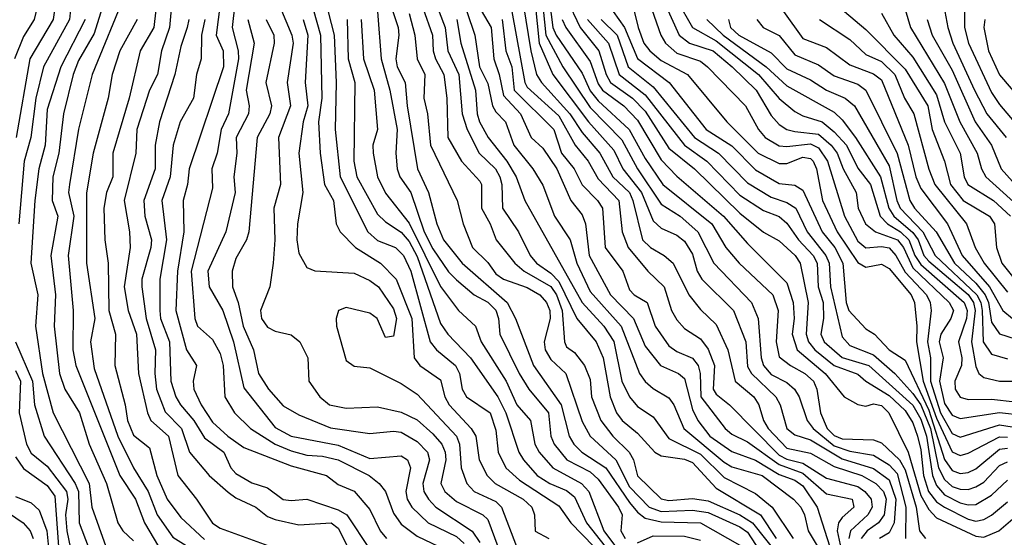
# Model space of a CAD drawing. Header units: metres. Extents: x -51132 to -49532, y -231222 to -229437.
# Tile 581 of 656: x -49849 to -49786, y -230152 to -230119. Entities that reach past the tile are written whole.
import ezdxf

# ---------------------------------------------------------------- set-up
doc = ezdxf.new("R2010")
doc.units = ezdxf.units.M
for name, color, linetype in [('CONTOUR_HALF', 8, 'Continuous'), ('CONTOUR_INDEX', 1, 'Continuous'), ('CONTOUR_INTER', 3, 'Continuous')]:
    doc.layers.add(name, color=color, linetype=linetype)

msp = doc.modelspace()

# ---------------------------------------------------------------- linework, layer by layer
at = {"layer": 'CONTOUR_HALF'}
for points, elevation in [([(-49849.825, -230085.759), (-49848.605, -230087.759), (-49847.328, -230088.759), (-49847.012, -230089.259), (-49846.776, -230090.259), (-49846.717, -230091.759), (-49847.041, -230096.259), (-49847.455, -230098.259), (-49847.394, -230099.759), (-49847.668, -230101.759), (-49847.503, -230103.259), (-49847.648, -230105.759), (-49847.491, -230106.759), (-49846.948, -230108.259), (-49846.857, -230109.259), (-49846.396, -230111.259), (-49846.311, -230112.759), (-49845.809, -230115.259), (-49845.859, -230115.759), (-49846.486, -230117.259), (-49846.7, -230118.759), (-49848.18, -230121.259), (-49849.048, -230126.259)], 68.5), ([(-49839.948, -230116.259), (-49840.297, -230119.259), (-49841.16, -230120.759), (-49841.869, -230123.759), (-49842.891, -230127.259), (-49842.91, -230128.759), (-49843.299, -230129.759), (-49843.479, -230130.759), (-49843.406, -230132.759), (-49843.203, -230134.259), (-49843.166, -230137.259), (-49842.729, -230138.759), (-49842.78, -230140.759), (-49842.119, -230143.259), (-49841.976, -230144.259), (-49841.58, -230145.192), (-49840.58, -230145.993), (-49840.097, -230147.759), (-49839.456, -230149.259), (-49838.58, -230150.41), (-49837.08, -230151.813)], 65.5), ([(-49822.928, -230116.259), (-49821.787, -230119.259), (-49821.615, -230120.759), (-49820.925, -230122.259), (-49820.708, -230124.759), (-49820.403, -230125.759), (-49819.622, -230127.259), (-49818.603, -230128.259), (-49818.319, -230128.759), (-49818.184, -230129.259), (-49818.151, -230130.759), (-49817.14, -230132.259), (-49816.387, -230133.759), (-49815.996, -230134.259), (-49815.08, -230134.896), (-49814.58, -230135.415), (-49813.434, -230137.759), (-49812.205, -230139.259), (-49811.765, -230140.259), (-49811.314, -230142.759), (-49810.91, -230143.759), (-49810.544, -230144.259), (-49809.58, -230145.056), (-49808.471, -230146.259), (-49808.08, -230146.506), (-49806.58, -230146.706), (-49806.08, -230146.926), (-49804.58, -230148.55), (-49801.754, -230150.259), (-49800.757, -230151.759)], 56.5), ([(-49842.08, -230117.013), (-49844.206, -230122.259), (-49845.08, -230125.723), (-49845.648, -230129.259), (-49845.714, -230129.759), (-49845.388, -230131.259), (-49845.734, -230133.759), (-49845.429, -230137.259), (-49845.434, -230139.759), (-49845.244, -230140.759), (-49842.461, -230147.759), (-49841.459, -230149.259), (-49840.882, -230150.759), (-49840.011, -230152.259)], 66.5), ([(-49836.082, -230117.759), (-49836.336, -230119.759), (-49835.885, -230120.759), (-49835.863, -230121.759), (-49838.046, -230128.259), (-49838.15, -230129.259), (-49838.429, -230130.259), (-49838.396, -230132.259), (-49838.801, -230134.759), (-49838.898, -230137.259), (-49838.216, -230139.759), (-49837.582, -230140.759), (-49837.803, -230141.759), (-49837.755, -230142.259), (-49837.3, -230143.259), (-49836.58, -230144.364), (-49835.602, -230145.259), (-49834.58, -230145.965), (-49831.58, -230147.146), (-49829.33, -230147.759), (-49828.58, -230148.324), (-49827.58, -230148.752), (-49826.58, -230149.907), (-49825.917, -230151.259), (-49825.519, -230151.759)], 63.5), ([(-49832.572, -230117.259), (-49831.524, -230119.759), (-49831.445, -230120.259), (-49831.838, -230122.759), (-49831.625, -230124.259), (-49832.376, -230126.259), (-49832.248, -230129.259), (-49832.68, -230130.759), (-49832.614, -230132.759), (-49832.72, -230134.259), (-49832.926, -230135.759), (-49833.512, -230137.259), (-49833.466, -230137.759), (-49833.08, -230138.321), (-49832.58, -230138.569), (-49831.58, -230138.81), (-49831.028, -230139.259), (-49830.509, -230140.259), (-49830.442, -230141.759), (-49829.761, -230142.759), (-49829.132, -230143.259), (-49828.08, -230143.478), (-49826.08, -230143.388), (-49824.58, -230143.722), (-49823.58, -230144.207), (-49822.58, -230145.092), (-49822.012, -230145.759), (-49821.784, -230146.259), (-49821.749, -230146.759), (-49822.068, -230148.259), (-49821.804, -230148.759), (-49821.08, -230149.403), (-49819.405, -230150.259), (-49819.08, -230150.544), (-49818.443, -230152.259)], 61.5), ([(-49830.411, -230117.259), (-49829.713, -230119.759), (-49829.62, -230123.759), (-49829.842, -230125.259), (-49829.724, -230127.259), (-49829.454, -230129.259), (-49828.888, -230130.259), (-49828.717, -230131.759), (-49828.464, -230132.259), (-49827.493, -230133.259), (-49825.907, -230134.259), (-49824.908, -230135.259), (-49823.911, -230137.759), (-49823.761, -230140.259), (-49823.409, -230140.759), (-49822.08, -230141.665), (-49821.814, -230142.759), (-49821.543, -230143.259), (-49820.131, -230144.759), (-49819.838, -230145.259), (-49819.636, -230146.759), (-49819.126, -230147.759), (-49818.62, -230148.259), (-49816.841, -230149.259), (-49816.285, -230149.759), (-49816.119, -230150.259), (-49816.08, -230151.282), (-49815.197, -230151.759)], 60.5), ([(-49816.837, -230117.759), (-49816.361, -230120.759), (-49815.986, -230122.259), (-49815.681, -230122.759), (-49813.874, -230124.759), (-49813.08, -230125.94), (-49811.971, -230127.259), (-49811.139, -230128.759), (-49810.088, -230129.759), (-49809.865, -230130.259), (-49809.262, -230132.759), (-49808.757, -230133.259), (-49807.873, -230133.759), (-49807.32, -230134.259), (-49806.313, -230136.259), (-49805.58, -230137.197), (-49804.58, -230138.143), (-49803.839, -230139.759), (-49803.377, -230141.759), (-49802.183, -230142.759), (-49801.861, -230143.259), (-49801.568, -230144.259), (-49801.266, -230144.759), (-49800.08, -230146.018), (-49798.58, -230146.336), (-49797.08, -230147.184), (-49795.326, -230147.759), (-49794.442, -230148.259), (-49793.944, -230148.759), (-49793.775, -230149.259), (-49793.908, -230150.259), (-49794.26, -230150.759), (-49794.99, -230151.259), (-49795.364, -230151.759)], 53.5), ([(-49815.643, -230117.259), (-49815.408, -230119.759), (-49814.326, -230121.759), (-49812.58, -230124.358), (-49810.58, -230126.413), (-49809.568, -230128.259), (-49808.08, -230130.508), (-49806.862, -230131.259), (-49805.749, -230132.259), (-49804.735, -230134.259), (-49802.33, -230136.759), (-49801.912, -230137.759), (-49801.716, -230140.259), (-49801.573, -230140.759), (-49801.08, -230141.334), (-49800.08, -230141.845), (-49799.598, -230142.259), (-49799.313, -230142.759), (-49798.802, -230144.259), (-49798.414, -230144.759), (-49797.08, -230145.856), (-49796.08, -230146.211), (-49794.58, -230146.466), (-49793.58, -230147.075), (-49793.08, -230147.625), (-49792.521, -230149.759), (-49792.549, -230151.759)], 52.5), ([(-49808.97, -230117.259), (-49808.096, -230119.759), (-49807.793, -230120.259), (-49807.08, -230120.91), (-49805.58, -230121.4), (-49805.12, -230121.759), (-49802.718, -230124.259), (-49801.885, -230125.759), (-49801.464, -230126.259), (-49800.58, -230126.786), (-49800.08, -230126.842), (-49798.58, -230126.662), (-49798.08, -230126.909), (-49797.514, -230127.759), (-49796.422, -230131.259), (-49795.58, -230132.853), (-49795.08, -230133.284), (-49794.08, -230133.195), (-49793.58, -230133.282), (-49793.161, -230133.759), (-49792.58, -230134.833), (-49791.223, -230136.259), (-49790.977, -230136.759), (-49790.92, -230137.259), (-49791.163, -230139.259), (-49790.96, -230140.259), (-49790.959, -230141.759), (-49790.334, -230143.759), (-49789.58, -230145.07), (-49789.08, -230145.313), (-49786.58, -230144.536), (-49784.58, -230144.846)], 48.5), ([(-49807.08, -230117.531), (-49806.08, -230119.279), (-49804.58, -230120.116), (-49801.879, -230122.259), (-49800.58, -230123.781), (-49799.58, -230124.602), (-49799.08, -230124.882), (-49797.853, -230125.259), (-49797.08, -230125.909), (-49796.307, -230126.759), (-49795.58, -230128.214), (-49794.781, -230129.259), (-49794.169, -230131.259), (-49793.688, -230131.759), (-49792.869, -230132.259), (-49792.33, -230132.759), (-49791.969, -230133.759), (-49791.58, -230134.335), (-49788.819, -230136.759), (-49788.63, -230137.259), (-49788.682, -230137.759), (-49789.192, -230139.259), (-49788.972, -230140.259), (-49789.005, -230140.759), (-49789.423, -230141.759), (-49789.405, -230142.259), (-49789.08, -230142.77), (-49788.58, -230142.918), (-49787.08, -230142.895), (-49785.58, -230143.06)], 47.5), ([(-49792.68, -230117.759), (-49792.244, -230119.259), (-49790.08, -230122.827), (-49789.109, -230125.259), (-49787.996, -230127.259), (-49787.717, -230128.259), (-49787.445, -230128.759), (-49785.237, -230130.759)], 43.5), ([(-49826.083, -230118.259), (-49825.867, -230121.259), (-49825.301, -230123.259), (-49824.833, -230125.759), (-49824.932, -230127.259), (-49824.845, -230128.259), (-49824.667, -230128.759), (-49823.977, -230129.759), (-49823.117, -230132.259), (-49822.58, -230133.344), (-49821.58, -230134.809), (-49821.08, -230135.321), (-49819.957, -230136.259), (-49819.08, -230136.721), (-49818.58, -230137.231), (-49818.396, -230137.759), (-49818.325, -230138.759), (-49817.094, -230141.259), (-49816.476, -230142.259), (-49815.22, -230143.759), (-49815.089, -230145.259), (-49814.864, -230145.759), (-49814.067, -230146.759), (-49812.58, -230147.526), (-49812.08, -230147.978), (-49810.786, -230149.759), (-49810.559, -230150.259), (-49810.625, -230151.259), (-49810.36, -230151.759)], 58.5), ([(-49824.08, -230118.388), (-49823.717, -230119.759), (-49823.576, -230121.259), (-49823.079, -230122.259), (-49823.154, -230123.759), (-49822.914, -230124.759), (-49822.714, -230126.759), (-49821.023, -230130.259), (-49820.657, -230131.759), (-49820.052, -230133.259), (-49819.08, -230134.216), (-49818.58, -230134.921), (-49818.08, -230135.277), (-49816.58, -230135.788), (-49815.779, -230136.259), (-49815.349, -230136.759), (-49815.143, -230137.259), (-49815.122, -230137.759), (-49815.502, -230139.259), (-49815.438, -230139.759), (-49815.08, -230140.379), (-49814.136, -230141.259), (-49813.08, -230144.314), (-49812.592, -230145.259), (-49810.951, -230146.759), (-49810.08, -230148.47), (-49808.84, -230149.759), (-49808.08, -230150.045), (-49806.08, -230149.963), (-49805.08, -230150.112), (-49803.08, -230151.02), (-49802.58, -230151.362), (-49801.02, -230153.759)], 57.5), ([(-49820.426, -230118.259), (-49819.91, -230119.759), (-49819.603, -230121.759), (-49819.08, -230122.82), (-49818.781, -230124.259), (-49818.58, -230124.639), (-49817.967, -230125.259), (-49817.421, -230126.759), (-49816.218, -230128.259), (-49815.58, -230129.286), (-49814.839, -230131.259), (-49813.862, -230132.759), (-49813.429, -230134.259), (-49812.58, -230136.048), (-49810.605, -230138.259), (-49809.443, -230141.259), (-49809.08, -230141.781), (-49808.58, -230142.215), (-49807.58, -230142.804), (-49807.261, -230143.259), (-49806.634, -230144.759), (-49804.08, -230146.902), (-49803.58, -230147.202), (-49801.663, -230147.759), (-49799.665, -230149.259), (-49799.207, -230149.759), (-49798.962, -230150.259), (-49798.742, -230151.259), (-49797.84, -230152.759)], 55.5), ([(-49811.127, -230118.259), (-49810.402, -230119.259), (-49809.58, -230121.238), (-49807.572, -230122.759), (-49805.216, -230125.759), (-49803.58, -230126.789), (-49802.08, -230128.327), (-49800.58, -230129.179), (-49799.58, -230129.301), (-49799.08, -230129.615), (-49797.853, -230132.259), (-49797.039, -230133.259), (-49796.531, -230134.259), (-49796.329, -230136.759), (-49796.156, -230137.259), (-49795.08, -230138.429), (-49794.517, -230138.759), (-49793.59, -230139.759), (-49792.58, -230140.424), (-49791.08, -230143.588), (-49790.08, -230146.736), (-49789.58, -230147.434), (-49789.08, -230147.621), (-49788.58, -230147.56), (-49788.08, -230147.316), (-49786.58, -230146.083), (-49786.08, -230146.018)], 49.5), ([(-49800.294, -230118.259), (-49799.08, -230119.958), (-49797.58, -230120.539), (-49796.08, -230121.632), (-49794.58, -230122.214), (-49794.08, -230122.601), (-49792.387, -230126.759), (-49791.887, -230128.759), (-49791.58, -230129.512), (-49789.876, -230131.759), (-49788.952, -230133.759), (-49787.223, -230135.759), (-49786.372, -230137.259), (-49785.746, -230137.759)], 45.5), ([(-49796.437, -230118.259), (-49795.08, -230119.393), (-49792.58, -230121.924), (-49791.125, -230124.259), (-49790.857, -230125.759), (-49790.07, -230127.759), (-49789.7, -230129.259), (-49788.885, -230130.259), (-49787.218, -230131.259), (-49786.897, -230131.759), (-49786.776, -230133.259), (-49786.435, -230134.259), (-49785.58, -230135.313)], 44.5), ([(-49790.056, -230118.259), (-49789.868, -230119.259), (-49789.537, -230120.259), (-49788.168, -230123.259), (-49787.378, -230124.759), (-49786.164, -230126.259)], 42.5), ([(-49844.666, -230118.759), (-49846.207, -230121.759), (-49847.08, -230124.479), (-49847.207, -230126.759), (-49847.6, -230128.259), (-49847.855, -230130.259), (-49848.117, -230134.259), (-49847.655, -230136.259), (-49847.814, -230138.259), (-49847.379, -230141.259), (-49846.7, -230143.759), (-49844.412, -230148.259), (-49844.229, -230149.759), (-49843.346, -230152.259)], 67.5), ([(-49838.073, -230118.759), (-49838.171, -230119.259), (-49838.58, -230120.466), (-49838.954, -230122.259), (-49839.937, -230125.259), (-49840.202, -230126.759), (-49840.202, -230128.259), (-49840.936, -230130.259), (-49840.878, -230131.259), (-49840.454, -230132.759), (-49840.49, -230133.259), (-49841.07, -230135.259), (-49841.07, -230135.759), (-49840.785, -230137.759), (-49840.188, -230139.759), (-49840.236, -230141.259), (-49840.128, -230142.259), (-49839.58, -230143.711), (-49838.546, -230144.759), (-49838.028, -230146.259), (-49836.787, -230147.759), (-49835.58, -230148.82), (-49835.08, -230149.178), (-49833.81, -230149.759), (-49833.08, -230150.35), (-49832.58, -230150.539), (-49831.08, -230150.896), (-49829.041, -230150.759), (-49828.58, -230151.107), (-49827.482, -230153.259)], 64.5), ([(-49834.335, -230118.759), (-49833.919, -230120.259), (-49834.432, -230123.259), (-49834.239, -230124.259), (-49834.275, -230124.759), (-49835.076, -230126.259), (-49835.027, -230127.259), (-49835.222, -230128.759), (-49835.121, -230129.759), (-49835.714, -230132.259), (-49836.863, -230134.759), (-49836.793, -230135.759), (-49835.913, -230137.259), (-49835.247, -230139.259), (-49834.58, -230142.175), (-49832.58, -230144.7), (-49831.58, -230145.254), (-49828.58, -230145.829), (-49826.58, -230146.663), (-49824.58, -230146.493), (-49824.186, -230146.759), (-49824, -230147.259), (-49824.294, -230148.759), (-49824.203, -230149.259), (-49823.9, -230149.759), (-49822.878, -230150.759), (-49821.08, -230151.625), (-49820.58, -230152.066)], 62.5), ([(-49828.026, -230118.759), (-49827.955, -230121.259), (-49827.53, -230122.759), (-49827.598, -230127.759), (-49827.4, -230128.759), (-49826.08, -230131.126), (-49825.58, -230131.619), (-49824.58, -230132.289), (-49824.08, -230132.872), (-49823.58, -230133.828), (-49822.08, -230138.089), (-49821.631, -230138.759), (-49820.186, -230140.259), (-49818.454, -230142.759), (-49817.936, -230143.759), (-49817.109, -230146.259), (-49816.816, -230146.759), (-49815.947, -230147.759), (-49815.15, -230148.259), (-49814.08, -230148.7), (-49813.58, -230149.109), (-49812.807, -230150.759), (-49811.634, -230152.259)], 59.5), ([(-49818.166, -230118.759), (-49817.944, -230120.759), (-49817.556, -230121.759), (-49817.406, -230123.259), (-49814.889, -230125.759), (-49814.396, -230127.259), (-49813.589, -230128.259), (-49813.08, -230129.265), (-49812.109, -230130.259), (-49811.796, -230130.759), (-49811.639, -230133.259), (-49810.506, -230134.759), (-49810.08, -230135.943), (-49809.787, -230136.259), (-49808.953, -230136.759), (-49808.46, -230138.259), (-49807.58, -230139.505), (-49807.08, -230139.869), (-49806.08, -230140.3), (-49805.726, -230140.759), (-49805.588, -230141.259), (-49805.543, -230142.759), (-49804.003, -230144.759), (-49803.58, -230145.114), (-49802.58, -230145.603), (-49800.58, -230147.053), (-49799.08, -230147.611), (-49797.58, -230148.911), (-49795.948, -230149.259), (-49795.828, -230149.759), (-49796.58, -230150.413), (-49796.81, -230150.759), (-49796.891, -230151.259), (-49796.583, -230152.759)], 54.5), ([(-49814.355, -230118.759), (-49814.121, -230119.259), (-49812.58, -230121.423), (-49812.08, -230122.851), (-49811.792, -230123.259), (-49810.451, -230124.259), (-49809.58, -230125.164), (-49808.08, -230127.675), (-49807.08, -230128.716), (-49804.103, -230131.259), (-49802.58, -230132.998), (-49800.08, -230135.491), (-49799.68, -230136.759), (-49799.631, -230137.759), (-49799.761, -230138.759), (-49799.44, -230139.759), (-49797.651, -230141.259), (-49796.446, -230142.759), (-49795.58, -230143.226), (-49795.08, -230143.342), (-49794.58, -230143.188), (-49794.08, -230143.301), (-49793.615, -230143.759), (-49792.378, -230146.259), (-49791.58, -230149.014), (-49791.08, -230149.911), (-49790.58, -230150.442), (-49788.08, -230151.607), (-49787.58, -230151.673), (-49786.616, -230151.259), (-49785.58, -230150.376)], 51.5), ([(-49812.742, -230118.759), (-49811.422, -230120.259), (-49810.75, -230122.259), (-49809.08, -230123.552), (-49806.583, -230126.759), (-49805.169, -230127.759), (-49803.08, -230129.921), (-49801.58, -230130.907), (-49800.58, -230131.282), (-49800.08, -230131.706), (-49799.346, -230132.759), (-49798.412, -230133.759), (-49798.154, -230134.259), (-49798.092, -230135.759), (-49797.784, -230136.759), (-49797.759, -230137.759), (-49797.932, -230138.759), (-49797.727, -230139.259), (-49796.58, -230140.258), (-49794.871, -230140.759), (-49792.08, -230143.286), (-49791.58, -230144.169), (-49791.216, -230145.259), (-49790.847, -230147.759), (-49790.58, -230148.388), (-49790.08, -230148.972), (-49789.08, -230149.479), (-49788.58, -230149.615), (-49788.08, -230149.588), (-49787.08, -230148.998), (-49786.08, -230148.054)], 50.5), ([(-49803.805, -230118.759), (-49803.662, -230119.259), (-49803.139, -230119.759), (-49801.08, -230120.874), (-49800.08, -230121.888), (-49798.58, -230122.591), (-49797.58, -230123.254), (-49796.377, -230123.759), (-49795.796, -230124.259), (-49793.58, -230128.061), (-49793.11, -230130.259), (-49792.899, -230130.759), (-49791.447, -230132.259), (-49790.671, -230133.759), (-49788.011, -230136.259), (-49787.762, -230136.759), (-49787.688, -230137.259), (-49787.625, -230139.259), (-49787.08, -230140.045), (-49786.08, -230140.34)], 46.5), ([(-49787.516, -230118.759), (-49787.574, -230119.259), (-49787.277, -230120.759), (-49786.58, -230122.272), (-49783.618, -230125.759)], 41.5), ([(-49849.08, -230141.072), (-49848.765, -230141.759), (-49848.857, -230143.759), (-49848.377, -230145.759), (-49848.08, -230146.324), (-49847.08, -230147.153), (-49845.85, -230148.759), (-49845.75, -230149.259), (-49845.908, -230150.259), (-49845.827, -230151.259), (-49845.58, -230152.398)], 68.5), ([(-49849.08, -230149.087), (-49848.08, -230149.491), (-49847.58, -230149.944), (-49847.1, -230151.259), (-49846.948, -230152.759)], 69.5), ([(-49809.58, -230152.038), (-49808.58, -230151.584), (-49806.58, -230151.61), (-49805.58, -230151.859)], 58.5)]:
    msp.add_lwpolyline(points, dxfattribs=dict(at, elevation=elevation))
at = {"layer": 'CONTOUR_INDEX'}
for points, elevation in [([(-49838.947, -230115.259), (-49839.31, -230119.259), (-49839.804, -230120.759), (-49840.064, -230122.259), (-49840.567, -230123.259), (-49841.368, -230125.759), (-49841.45, -230127.259), (-49842.182, -230130.259), (-49841.844, -230132.259), (-49841.795, -230133.259), (-49842.174, -230135.759), (-49841.931, -230137.259), (-49841.408, -230138.759), (-49841.266, -230141.259), (-49840.705, -230143.759), (-49840.482, -230144.259), (-49839.373, -230145.259), (-49838.779, -230147.759), (-49837.58, -230149.261), (-49836.58, -230150.78), (-49836.08, -230151.092), (-49832.58, -230152.377)], 65), ([(-49820.617, -230116.259), (-49818.866, -230119.259), (-49818.707, -230121.259), (-49818.353, -230122.259), (-49818.08, -230123.587), (-49817.015, -230124.759), (-49816.331, -230126.259), (-49815.58, -230126.945), (-49814.693, -230128.259), (-49813.804, -230130.259), (-49813.08, -230131.168), (-49812.885, -230131.759), (-49812.644, -230133.759), (-49811.291, -230136.259), (-49809.831, -230137.759), (-49809.08, -230139.529), (-49808.123, -230140.759), (-49806.961, -230141.259), (-49806.58, -230141.583), (-49806.08, -230143.55), (-49805.744, -230144.259), (-49804.983, -230145.259), (-49803.58, -230146.224), (-49802.08, -230146.782), (-49800.58, -230147.688), (-49799.58, -230148.037), (-49799.08, -230148.406), (-49798.162, -230149.759), (-49797.207, -230152.759)], 55), ([(-49829.613, -230116.759), (-49828.845, -230119.759), (-49828.725, -230122.759), (-49828.776, -230125.759), (-49828.458, -230128.759), (-49826.712, -230132.259), (-49826.08, -230132.807), (-49824.937, -230133.259), (-49824.434, -230133.759), (-49823.974, -230134.759), (-49822.747, -230139.259), (-49822.343, -230139.759), (-49821.133, -230140.759), (-49820.892, -230141.259), (-49820.707, -230142.259), (-49820.442, -230142.759), (-49818.943, -230143.759), (-49818.58, -230144.858), (-49818.428, -230146.259), (-49817.931, -230147.259), (-49817.08, -230148.043), (-49814.58, -230149.684), (-49813.819, -230150.759), (-49812.34, -230152.259)], 60), ([(-49811.886, -230118.759), (-49810.871, -230119.759), (-49810.176, -230121.759), (-49808.58, -230123.034), (-49805.947, -230126.259), (-49804.433, -230127.259), (-49802.58, -230129.154), (-49801.08, -230130.054), (-49800.08, -230130.388), (-49799.518, -230130.759), (-49798.803, -230132.259), (-49797.607, -230133.759), (-49797.396, -230134.259), (-49797.309, -230135.759), (-49796.58, -230138.939), (-49796.08, -230139.495), (-49794.58, -230140.081), (-49793.234, -230141.259), (-49792.08, -230142.53), (-49791.58, -230143.248), (-49790.972, -230144.759), (-49790.454, -230147.259), (-49790.08, -230147.999), (-49789.58, -230148.442), (-49789.08, -230148.628), (-49788.58, -230148.644), (-49788.08, -230148.473), (-49787.58, -230148.164), (-49786.58, -230147.119), (-49786.08, -230146.88)], 50), ([(-49798.006, -230118.759), (-49796.08, -230120.022), (-49795.08, -230120.985), (-49794.08, -230121.43), (-49793.227, -230122.259), (-49792.62, -230123.759), (-49792.022, -230124.759), (-49791.08, -230128.265), (-49790.679, -230129.259), (-49788.687, -230131.759), (-49788.132, -230133.259), (-49787.559, -230134.259), (-49786.08, -230136.103)], 45), ([(-49850.08, -230149.764), (-49848.59, -230150.759), (-49848.162, -230151.259), (-49847.959, -230151.759)], 70)]:
    msp.add_lwpolyline(points, dxfattribs=dict(at, elevation=elevation))
at = {"layer": 'CONTOUR_INTER'}
for points, elevation in [([(-49848.898, -230085.259), (-49848.404, -230085.759), (-49847.516, -230087.259), (-49846.229, -230088.759), (-49845.747, -230090.259), (-49845.589, -230092.759), (-49846.746, -230098.259), (-49846.731, -230099.759), (-49847.072, -230101.759), (-49846.919, -230103.259), (-49846.975, -230104.759), (-49846.755, -230106.759), (-49846.12, -230108.259), (-49845.706, -230110.759), (-49845.655, -230112.259), (-49845.057, -230114.759), (-49844.991, -230115.759), (-49845.511, -230117.259), (-49845.65, -230118.759), (-49847.314, -230121.759), (-49847.791, -230123.759), (-49848.118, -230126.259), (-49848.526, -230127.759), (-49848.873, -230131.759)], 68), ([(-49849.594, -230088.259), (-49848.255, -230089.259), (-49847.99, -230089.759), (-49847.762, -230090.759), (-49847.708, -230091.759), (-49847.794, -230095.759), (-49848.162, -230098.259), (-49848.118, -230099.759), (-49848.347, -230101.759), (-49848.132, -230103.259), (-49848.499, -230106.259), (-49847.818, -230108.259), (-49847.738, -230109.759), (-49847.168, -230111.259), (-49846.97, -230114.259), (-49847.302, -230116.259), (-49847.904, -230118.759), (-49848.58, -230119.837), (-49849.14, -230121.259)], 69), ([(-49842.877, -230115.759), (-49844.08, -230119.641), (-49845.08, -230121.366), (-49845.426, -230122.259), (-49846.037, -230124.759), (-49846.326, -230127.259), (-49846.71, -230128.759), (-49846.76, -230130.259), (-49846.388, -230131.259), (-49846.844, -230133.759), (-49846.545, -230136.259), (-49846.635, -230138.259), (-49846.283, -230141.259), (-49845.942, -230142.259), (-49845.022, -230143.759), (-49844.404, -230145.759), (-49843.309, -230148.259), (-49842.58, -230150.751), (-49842.275, -230151.259), (-49841.58, -230151.913)], 67), ([(-49823.827, -230116.259), (-49822.588, -230119.759), (-49822.55, -230120.759), (-49822.398, -230121.259), (-49821.869, -230122.259), (-49821.677, -230123.759), (-49821.624, -230126.259), (-49820.749, -230127.759), (-49819.58, -230129.048), (-49819.485, -230129.259), (-49819.486, -230130.759), (-49818.923, -230131.759), (-49818.544, -230132.759), (-49817.359, -230134.259), (-49816.766, -230134.759), (-49815.08, -230135.743), (-49814.718, -230136.259), (-49814.367, -230137.259), (-49814.218, -230139.259), (-49814.08, -230139.569), (-49813.58, -230139.937), (-49812.948, -230140.759), (-49812.58, -230141.648), (-49812.504, -230142.759), (-49811.901, -230144.259), (-49811.141, -230145.259), (-49810.096, -230146.259), (-49809.835, -230146.759), (-49809.58, -230147.776), (-49808.08, -230149.232), (-49807.58, -230149.341), (-49806.08, -230149.213), (-49805.08, -230149.359), (-49803.078, -230150.259), (-49802.275, -230150.759), (-49799.888, -230153.759)], 57), ([(-49825.595, -230116.759), (-49824.786, -230119.259), (-49824.731, -230119.759), (-49824.924, -230121.259), (-49824.838, -230121.759), (-49824.327, -230122.759), (-49824.197, -230124.259), (-49823.544, -230128.259), (-49822.856, -230129.759), (-49822.327, -230131.759), (-49821.906, -230132.759), (-49820.713, -230134.259), (-49817.863, -230136.759), (-49817.316, -230137.759), (-49816.188, -230140.759), (-49814.427, -230143.259), (-49813.906, -230145.259), (-49813.612, -230145.759), (-49813.105, -230146.259), (-49811.586, -230147.259), (-49810.08, -230149.459), (-49809.58, -230150.088), (-49809.08, -230150.47), (-49808.08, -230150.704), (-49805.58, -230150.76), (-49803.08, -230152.176)], 58), ([(-49815.266, -230116.759), (-49814.945, -230119.259), (-49814.731, -230119.759), (-49813.08, -230122.162), (-49812.58, -230123.296), (-49812.08, -230123.939), (-49810.099, -230125.759), (-49809.08, -230127.603), (-49807.963, -230129.259), (-49804.855, -230131.759), (-49803.964, -230133.259), (-49803.125, -230134.259), (-49800.978, -230136.259), (-49800.634, -230137.259), (-49800.757, -230139.259), (-49800.58, -230140.198), (-49799.862, -230140.759), (-49798.941, -230141.259), (-49798.406, -230141.759), (-49798.19, -230142.259), (-49797.955, -230143.759), (-49797.523, -230144.759), (-49797.08, -230145.199), (-49796.58, -230145.415), (-49794.58, -230145.49), (-49794.08, -230145.674), (-49792.93, -230146.759), (-49792.58, -230147.381), (-49791.864, -230149.759), (-49791.663, -230151.259), (-49791.278, -230151.759)], 52), ([(-49835.148, -230117.759), (-49835.326, -230119.259), (-49834.931, -230120.759), (-49834.92, -230121.259), (-49835.564, -230124.759), (-49836.021, -230125.759), (-49836.274, -230127.259), (-49836.61, -230128.259), (-49836.58, -230129.476), (-49837.916, -230134.759), (-49837.7, -230137.759), (-49837.527, -230138.259), (-49836.58, -230139.102), (-49836.08, -230139.985), (-49835.902, -230140.759), (-49835.783, -230142.759), (-49835.173, -230143.759), (-49834.163, -230144.759), (-49832.58, -230145.748), (-49831.58, -230146.192), (-49830.58, -230146.464), (-49829.58, -230146.515), (-49828.58, -230146.754), (-49826.622, -230147.759), (-49825.984, -230148.259), (-49825.582, -230148.759), (-49825.08, -230150.143), (-49824.58, -230150.841), (-49823.58, -230151.611), (-49822.204, -230152.259)], 63), ([(-49816.069, -230117.759), (-49815.825, -230120.259), (-49814.943, -230122.259), (-49812.689, -230125.259), (-49811.08, -230127.074), (-49810.51, -230128.259), (-49809.313, -230129.759), (-49808.58, -230131.569), (-49808.08, -230132.03), (-49807.08, -230132.478), (-49806.58, -230132.862), (-49806.08, -230133.681), (-49805.778, -230134.759), (-49805.492, -230135.259), (-49803.486, -230137.259), (-49802.69, -230139.259), (-49802.58, -230140.823), (-49802.343, -230141.259), (-49800.784, -230142.759), (-49800.506, -230143.259), (-49800.081, -230144.759), (-49799.58, -230145.172), (-49798.58, -230145.493), (-49796.58, -230146.692), (-49794.58, -230147.302), (-49793.58, -230148.027), (-49793.17, -230149.259), (-49793.279, -230150.759), (-49793.58, -230151.389), (-49794.202, -230151.759)], 53), ([(-49814.08, -230117.428), (-49813.223, -230119.259), (-49812.031, -230120.759), (-49811.567, -230122.259), (-49811.282, -230122.759), (-49809.895, -230123.759), (-49809.08, -230124.578), (-49807.58, -230126.931), (-49805.958, -230128.259), (-49803.08, -230131.075), (-49801.58, -230132.286), (-49800.58, -230132.825), (-49799.57, -230133.759), (-49799.241, -230134.259), (-49798.729, -230136.759), (-49798.858, -230138.759), (-49798.721, -230139.259), (-49798.31, -230139.759), (-49797.08, -230140.749), (-49795.58, -230141.313), (-49795.074, -230141.759), (-49793.58, -230142.664), (-49792.58, -230143.621), (-49792.08, -230144.412), (-49791.798, -230145.259), (-49791.58, -230146.126), (-49791.417, -230147.759), (-49791.094, -230148.759), (-49790.58, -230149.425), (-49790.08, -230149.766), (-49788.58, -230150.525), (-49788.08, -230150.648), (-49787.58, -230150.55), (-49787.08, -230150.272), (-49786.08, -230149.43)], 51), ([(-49810.026, -230117.259), (-49809.53, -230119.259), (-49809.173, -230120.259), (-49808.799, -230120.759), (-49808.08, -230121.366), (-49806.398, -230122.259), (-49803.904, -230125.259), (-49801.904, -230127.259), (-49800.58, -230127.915), (-49800.08, -230127.92), (-49799.08, -230127.513), (-49798.58, -230127.59), (-49798.419, -230127.759), (-49798.201, -230128.259), (-49797.831, -230130.259), (-49796.885, -230132.259), (-49795.58, -230134.217), (-49795.08, -230134.498), (-49794.08, -230134.322), (-49793.58, -230134.585), (-49792.182, -230136.259), (-49791.98, -230136.759), (-49791.822, -230138.259), (-49791.862, -230139.259), (-49791.44, -230141.759), (-49790.58, -230144.112), (-49789.58, -230146.253), (-49789.08, -230146.469), (-49788.58, -230146.336), (-49786.58, -230145.294), (-49786.08, -230145.31)], 49), ([(-49808.055, -230117.259), (-49806.933, -230119.759), (-49806.273, -230120.259), (-49804.769, -230120.759), (-49803.567, -230121.759), (-49802.032, -230123.259), (-49801.08, -230124.871), (-49800.58, -230125.435), (-49800.08, -230125.748), (-49799.58, -230125.881), (-49798.08, -230126.045), (-49797.27, -230126.759), (-49796.882, -230127.259), (-49796.519, -230128.259), (-49795.675, -230129.759), (-49795.552, -230130.759), (-49795.083, -230131.759), (-49794.451, -230132.259), (-49793.058, -230132.759), (-49792.672, -230133.259), (-49792.08, -230134.548), (-49789.774, -230136.759), (-49789.513, -230137.259), (-49789.669, -230137.759), (-49790.3, -230138.759), (-49790.407, -230139.259), (-49790.162, -230140.259), (-49790.383, -230141.759), (-49790.08, -230143.174), (-49789.58, -230143.915), (-49789.08, -230144.121), (-49786.58, -230143.745), (-49785.08, -230143.924)], 48), ([(-49817.554, -230118.259), (-49816.736, -230122.759), (-49816.58, -230123.063), (-49814.58, -230124.885), (-49813.536, -230126.759), (-49812.711, -230127.759), (-49812.08, -230128.884), (-49810.766, -230130.259), (-49810.553, -230132.259), (-49810.175, -230133.259), (-49808.922, -230134.759), (-49807.881, -230135.759), (-49807.412, -230137.259), (-49807.08, -230137.861), (-49806.58, -230138.413), (-49805.58, -230139.06), (-49805.08, -230139.709), (-49804.688, -230140.759), (-49804.766, -230142.259), (-49804.58, -230142.57), (-49803.737, -230143.259), (-49800.58, -230146.45), (-49800.08, -230146.72), (-49799.08, -230146.973), (-49797.58, -230147.926), (-49795.58, -230148.441), (-49795.131, -230148.759), (-49794.723, -230149.259), (-49794.664, -230149.759), (-49794.937, -230150.259), (-49796.045, -230151.259), (-49796.146, -230151.759)], 54), ([(-49794.08, -230118.351), (-49793.289, -230119.759), (-49792.08, -230121.163), (-49790.58, -230123.549), (-49790.072, -230125.259), (-49789.089, -230127.259), (-49788.832, -230128.759), (-49788.592, -230129.259), (-49786.97, -230130.259), (-49785.872, -230131.259)], 44), ([(-49788.807, -230118.259), (-49788.805, -230119.259), (-49788.544, -230120.259), (-49787.08, -230123.395), (-49786.58, -230124.166), (-49785.08, -230125.943)], 42), ([(-49841.362, -230118.759), (-49842.463, -230120.759), (-49842.937, -230122.259), (-49843.191, -230123.759), (-49844.152, -230127.259), (-49844.58, -230129.781), (-49844.58, -230134.259), (-49844.054, -230137.759), (-49844.325, -230139.259), (-49844.08, -230140.958), (-49842.58, -230145.26), (-49841.58, -230147.255), (-49840.662, -230148.759), (-49840.08, -230150.257), (-49839.08, -230151.661), (-49838.08, -230152.302)], 66), ([(-49837.059, -230118.759), (-49837.28, -230119.759), (-49837.297, -230121.259), (-49837.579, -230122.259), (-49837.785, -230123.759), (-49838.614, -230125.259), (-49839.076, -230126.759), (-49839.254, -230128.759), (-49839.78, -230130.259), (-49839.503, -230132.759), (-49839.906, -230135.259), (-49839.908, -230137.259), (-49839.868, -230137.759), (-49839.306, -230139.259), (-49839.212, -230141.759), (-49838.9, -230142.759), (-49838.598, -230143.259), (-49837.756, -230144.259), (-49837.08, -230145.357), (-49835.859, -230146.259), (-49835.416, -230147.259), (-49835.08, -230147.615), (-49834.08, -230148.213), (-49833.08, -230148.535), (-49832.08, -230149.267), (-49831.58, -230149.345), (-49830.58, -230149.25), (-49828.58, -230149.924), (-49828.045, -230150.259), (-49826.58, -230152.461)], 64), ([(-49833.161, -230118.759), (-49832.675, -230119.759), (-49832.645, -230120.259), (-49833.186, -230122.759), (-49832.832, -230124.259), (-49832.931, -230124.759), (-49833.73, -230126.259), (-49834.255, -230132.259), (-49834.407, -230132.759), (-49835.08, -230133.957), (-49835.311, -230134.759), (-49835.291, -230135.759), (-49834.933, -230136.759), (-49834.631, -230138.259), (-49833.977, -230139.759), (-49833.648, -230141.259), (-49833.013, -230142.259), (-49832.08, -230143.317), (-49831.08, -230143.887), (-49829.08, -230144.722), (-49826.58, -230145.073), (-49825.08, -230144.924), (-49824.58, -230145.003), (-49823.58, -230145.586), (-49822.911, -230146.259), (-49822.793, -230146.759), (-49823.207, -230148.259), (-49823.152, -230148.759), (-49822.852, -230149.259), (-49822.378, -230149.759), (-49820.08, -230151.285), (-49819.58, -230152.009)], 62), ([(-49830.814, -230118.759), (-49830.525, -230119.759), (-49830.693, -230122.759), (-49830.516, -230124.259), (-49830.817, -230125.259), (-49831.08, -230127.259), (-49830.83, -230129.759), (-49831.181, -230131.759), (-49831.211, -230132.759), (-49831.08, -230133.61), (-49830.58, -230134.536), (-49830.08, -230134.738), (-49827.58, -230134.892), (-49826.58, -230135.355), (-49826.032, -230135.759), (-49825.08, -230137.163), (-49824.879, -230137.759), (-49825.08, -230138.895), (-49825.58, -230138.985), (-49826.115, -230137.759), (-49826.58, -230137.44), (-49828.08, -230137.069), (-49828.565, -230137.259), (-49828.723, -230137.759), (-49828.702, -230138.259), (-49828.08, -230140.435), (-49827.58, -230140.798), (-49826.58, -230140.906), (-49824.58, -230141.909), (-49823.58, -230142.576), (-49821.067, -230145.259), (-49820.872, -230145.759), (-49820.771, -230147.259), (-49820.412, -230148.259), (-49819.955, -230148.759), (-49818.58, -230149.395), (-49818.218, -230149.759), (-49817.252, -230152.259)], 61), ([(-49827.131, -230118.759), (-49826.97, -230121.259), (-49826.303, -230123.259), (-49826.087, -230125.759), (-49826.381, -230126.759), (-49826.371, -230127.259), (-49826.094, -230128.759), (-49825.58, -230129.803), (-49824.08, -230131.706), (-49822.08, -230135.725), (-49820.944, -230137.259), (-49819.861, -230138.259), (-49819.501, -230139.259), (-49817.912, -230141.759), (-49817.242, -230143.259), (-49816.363, -230144.259), (-49816.09, -230145.759), (-49815.816, -230146.259), (-49814.954, -230147.259), (-49813.122, -230148.259), (-49812.668, -230148.759), (-49811.706, -230151.259), (-49810.974, -230152.259)], 59), ([(-49821.056, -230118.759), (-49820.787, -230120.259), (-49819.861, -230123.259), (-49819.763, -230124.759), (-49819.61, -230125.259), (-49819.071, -230126.259), (-49817.88, -230127.759), (-49817.272, -230128.759), (-49816.734, -230130.259), (-49813.085, -230136.759), (-49811.709, -230138.259), (-49811.08, -230139.237), (-49810.58, -230141.744), (-49810.085, -230142.759), (-49809.58, -230143.364), (-49808.58, -230144.016), (-49807.58, -230145.406), (-49805.58, -230146.396), (-49804.08, -230147.881), (-49802.08, -230148.885), (-49801.031, -230149.759), (-49799.679, -230151.759)], 56), ([(-49805.163, -230118.759), (-49804.142, -230119.759), (-49801.394, -230121.759), (-49800.08, -230122.972), (-49797.08, -230124.652), (-49796.58, -230125.129), (-49795.72, -230126.259), (-49794.135, -230128.759), (-49793.604, -230130.759), (-49793.29, -230131.259), (-49792.08, -230132.307), (-49791.755, -230132.759), (-49791.385, -230133.759), (-49791.08, -230134.126), (-49788.58, -230136.239), (-49788.234, -230136.759), (-49788.122, -230137.259), (-49788.363, -230139.259), (-49788.08, -230140.825), (-49787.899, -230141.259), (-49787.58, -230141.514), (-49786.58, -230141.75), (-49785.58, -230141.749)], 47), ([(-49801.993, -230118.759), (-49801.585, -230119.259), (-49800.58, -230119.772), (-49799.58, -230121.009), (-49798.08, -230121.64), (-49797.08, -230122.344), (-49795.58, -230122.872), (-49795.073, -230123.259), (-49793.08, -230127.287), (-49792.284, -230130.259), (-49791.976, -230130.759), (-49790.609, -230132.259), (-49789.445, -230134.259), (-49788.08, -230135.525), (-49787.492, -230136.259), (-49787.287, -230136.759), (-49787.08, -230138.007), (-49786.58, -230138.745), (-49785.58, -230139.051)], 46), ([(-49791.168, -230118.759), (-49790.848, -230119.759), (-49789.58, -230121.978), (-49788.124, -230125.259), (-49787.079, -230126.759), (-49786.481, -230128.259), (-49784.669, -230130.259)], 43), ([(-49849.077, -230139.259), (-49848.006, -230141.759), (-49847.876, -230143.259), (-49847.254, -230145.259), (-49845.297, -230148.259), (-49845.087, -230148.759), (-49845.046, -230150.759), (-49844.468, -230152.259)], 68), ([(-49849.08, -230146.571), (-49848.58, -230147.303), (-49847.08, -230148.39), (-49846.58, -230149.073), (-49846.349, -230152.259)], 69)]:
    msp.add_lwpolyline(points, dxfattribs=dict(at, elevation=elevation))

doc.saveas('drawing.dxf')
